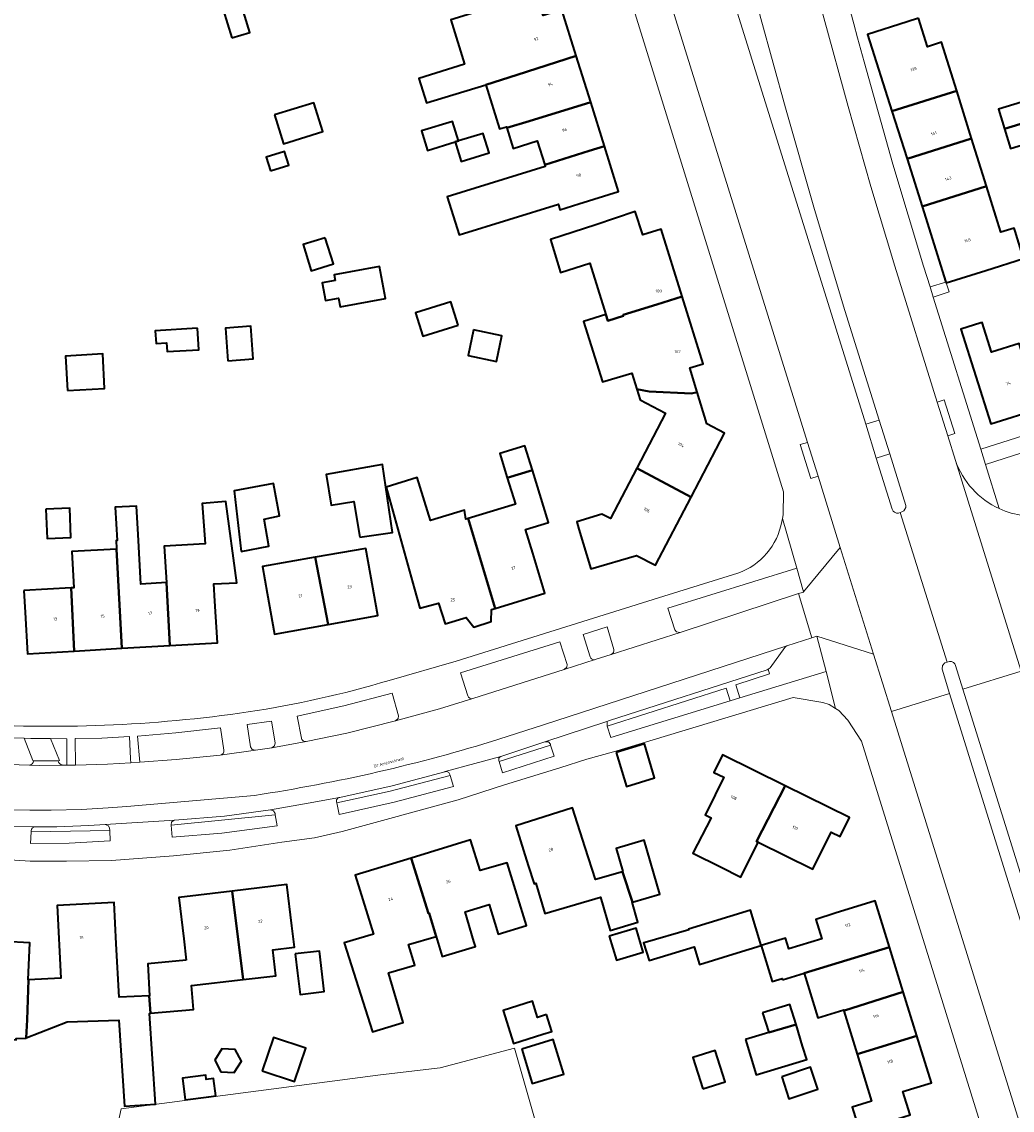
# Model space of a CAD drawing. Header units: metres. Extents: x 197700 to 204338, y 317132 to 325229.
# Tile 380 of 656: x 200348 to 200467, y 319730 to 319861. Entities that reach past the tile are written whole.
import ezdxf
from ezdxf.enums import TextEntityAlignment as Align

# ---------------------------------------------------------------- set-up
doc = ezdxf.new("R2010")
doc.units = ezdxf.units.M
for name, color, linetype, lineweight in [('B-WE-GR-BEPLANTING_CULTUUR_BODEMBEDEKKER-GV', 90, 'Continuous', 18), ('B-WE-GR-BEPLANTING_CULTUUR_HEESTERS-GV', 90, 'Continuous', 18), ('B-WE-GR-BEPLANTING_CULTUUR_ROOS-GV', 90, 'Continuous', 18), ('B-WE-GR-GRAS-GV', 60, 'Continuous', 13), ('B-WE-OG-BEBOUWING-GV', 7, 'Continuous', 35), ('B-WE-OG-BEBOUWING-T18', 10, 'Continuous', 18), ('B-WE-OG-TERREIN_CULTUURSCHEIDING-GV', 7, 'Continuous', 18), ('B-WE-OG-TERREIN_ERF-GV', 7, 'Continuous', 18), ('B-WE-OG-TOPOGRAFIE-T18', 10, 'Continuous', 18), ('B-WE-VH-VERHARDING_ASFALT-GV', 252, 'Continuous', 18), ('B-WE-VH-VERHARDING_BETONSTRAATSTEEN-GV', 252, 'Continuous', 18), ('B-WE-VH-VERHARDING_GESLOTEN-GV', 252, 'Continuous', 18), ('B-WE-VH-VERHARDING_OPEN-GV', 252, 'Continuous', 18), ('B-WE-VH-VERHARDING_STRAATBAKSTEEN-GV', 252, 'Continuous', 18), ('B-WE-VH-VERHARDING_TEGEL-GV', 252, 'Continuous', 18)]:
    doc.layers.add(name, color=color, linetype=linetype, lineweight=lineweight)
doc.styles.add('NLCS-ISO-M200-T18', font='NLCS-ISO.ttf', dxfattribs={"height": 0.36})

msp = doc.modelspace()

# ---------------------------------------------------------------- linework, layer by layer
at = {"layer": 'B-WE-GR-BEPLANTING_CULTUUR_BODEMBEDEKKER-GV'}
for points in [[(200382.335, 319774.673), (200387.25, 319775.685), (200393.097, 319777.147), (200393.419, 319777.447), (200393.436, 319777.764), (200392.686, 319780.502), (200386.87, 319778.978), (200381.282, 319777.724), (200381.785, 319775.078)], [(200372.446, 319773.626), (200372.07, 319776.302), (200366.676, 319775.722), (200362.086, 319775.339), (200362.35, 319772.182), (200366.712, 319772.524), (200372.032, 319773.025)]]:
    msp.add_lwpolyline(points, dxfattribs=at)
for points in [[(200378.223, 319773.927), (200378.555, 319774.16), (200378.627, 319774.512), (200378.2, 319777.113), (200375.272, 319776.711), (200375.661, 319774.019), (200375.876, 319773.72), (200376.254, 319773.635)], [(200386.016, 319767.289), (200386.301, 319765.912), (200392.918, 319767.387), (200400.037, 319769.283), (200399.66, 319770.576), (200392.457, 319768.727)], [(200366.134, 319764.637), (200366.255, 319763.197), (200372.219, 319763.671), (200378.851, 319764.552), (200378.634, 319765.87)]]:
    msp.add_lwpolyline(points, close=True, dxfattribs=at)
for points in [[(200381.785, 319775.078, 0.4192972), (200382.335, 319774.673)], [(200372.032, 319773.025, 0.4067056), (200372.446, 319773.626)]]:
    msp.add_lwpolyline(points, format="xyb", dxfattribs=at)
at = {"layer": 'B-WE-GR-BEPLANTING_CULTUUR_HEESTERS-GV'}
for points in [[(200413.376, 319783.348), (200413.678, 319783.61), (200413.711, 319783.947), (200412.851, 319786.673), (200400.918, 319782.925), (200401.766, 319780.169)], [(200402.372, 319779.835), (200402.389, 319779.84), (200413.376, 319783.348)], [(200349.564, 319772.361), (200349.51, 319772.396), (200348.458, 319775.064), (200343.739, 319775.18), (200343.588, 319772.576), (200343.584, 319772.511)], [(200353.027, 319771.864), (200353.599, 319771.821), (200353.568, 319775.017), (200351.641, 319775.029), (200352.69, 319772.393), (200352.535, 319772.36)], [(200344.015, 319771.996), (200344.065, 319771.994), (200349.091, 319771.845)]]:
    msp.add_lwpolyline(points, dxfattribs=at)
for points in [[(200401.766, 319780.169, 0.4126886), (200402.372, 319779.835)], [(200349.091, 319771.845, 0.4015846), (200349.564, 319772.361)], [(200352.535, 319772.36, 0.3583251), (200353.027, 319771.864)]]:
    msp.add_lwpolyline(points, format="xyb", dxfattribs=at)
for points in [[(200361.29, 319772.122), (200361.248, 319772.603), (200361.096, 319775.275), (200357.787, 319775.097), (200354.605, 319775.035), (200354.64, 319771.849), (200358.479, 319771.963)], [(200405.532, 319772.287), (200405.951, 319770.922), (200412.17, 319772.913), (200411.724, 319774.252)], [(200358.742, 319763.974), (200349.287, 319763.805), (200349.237, 319762.404), (200353.853, 319762.441), (200358.789, 319762.727)]]:
    msp.add_lwpolyline(points, close=True, dxfattribs=at)
at = {"layer": 'B-WE-GR-BEPLANTING_CULTUUR_ROOS-GV'}
for points in [[(200427.289, 319787.785), (200441.518, 319792.484), (200442.156, 319792.613), (200442.134, 319792.688), (200441.312, 319795.528), (200425.81, 319790.716), (200426.668, 319788.089), (200426.864, 319787.846)], [(200440.126, 319786.183), (200439.988, 319786.111), (200439.864, 319785.977), (200438.132, 319783.549), (200438.007, 319783.435), (200437.868, 319783.363), (200438.019, 319782.794), (200434.006, 319781.497), (200434.474, 319779.914), (200444.832, 319783.101), (200443.737, 319787.324), (200443.131, 319787.135)], [(200418.54, 319776.516), (200418.98, 319775.147), (200433.303, 319779.554), (200432.839, 319781.099)]]:
    msp.add_lwpolyline(points, close=True, dxfattribs=at)
for points in [[(200419.324, 319785.751), (200418.536, 319788.448), (200415.659, 319787.522), (200416.486, 319784.859)], [(200417.092, 319784.532), (200419.018, 319785.148)]]:
    msp.add_lwpolyline(points, dxfattribs=at)
for points in [[(200419.018, 319785.148, 0.4080701), (200419.324, 319785.751)], [(200416.486, 319784.859, 0.4171334), (200417.092, 319784.532)]]:
    msp.add_lwpolyline(points, format="xyb", dxfattribs=at)
at = {"layer": 'B-WE-GR-GRAS-GV'}
msp.add_lwpolyline([(200373.16, 319703.569), (200380.458, 319703.98), (200385.95, 319703.273), (200386.419, 319705.145), (200389.014, 319704.643), (200404.753, 319705.815), (200405.59, 319707.908), (200411.785, 319707.74), (200412.203, 319705.48), (200414.715, 319705.396), (200415.766, 319709.549), (200411.301, 319724.06), (200407.371, 319737.822), (200398.474, 319735.45), (200391.274, 319734.613), (200375.703, 319732.562), (200360.132, 319730.511), (200355.276, 319707.992), (200373.526, 319707.238)], close=True, dxfattribs=at)
at = {"layer": 'B-WE-OG-BEBOUWING-GV'}
for points in [[(200403.946, 319853.628), (200407.693, 319854.802), (200414.807, 319857.099), (200413.07, 319862.647), (200410.826, 319861.945), (200409.99, 319864.617), (200405.218, 319863.124), (200399.74, 319861.415), (200401.389, 319856.094), (200395.901, 319854.394), (200396.818, 319851.434), (200399.042, 319852.123)], [(200373.426, 319859.249), (200375.587, 319859.919), (200374.542, 319863.295), (200372.38, 319862.625)], [(200455.963, 319861.614), (200454.589, 319861.18), (200449.832, 319859.676), (200452.754, 319850.435), (200460.54, 319852.897), (200458.717, 319858.733), (200457.023, 319858.203)], [(200414.807, 319857.099), (200407.693, 319854.802), (200403.946, 319853.628), (200405.575, 319848.322), (200406.426, 319848.583), (200406.474, 319848.429), (200409.167, 319849.241), (200416.545, 319851.547)], [(200460.54, 319852.897), (200452.754, 319850.435), (200454.562, 319844.717), (200462.328, 319847.173)], [(200378.535, 319849.992), (200379.608, 319846.528), (200384.365, 319848.001), (200383.289, 319851.464)], [(200406.474, 319848.429), (200407.232, 319845.98), (200410.129, 319846.877), (200411.021, 319843.997), (200416.368, 319845.675), (200418.207, 319846.235), (200416.545, 319851.547), (200409.167, 319849.241)], [(200469.962, 319849.456), (200469.245, 319851.81), (200465.556, 319850.686), (200466.273, 319848.332)], [(200400.267, 319846.755), (200400.652, 319846.873), (200399.933, 319849.22), (200396.194, 319848.073), (200396.914, 319845.726)], [(200466.273, 319848.332), (200466.99, 319845.978), (200470.679, 319847.102), (200469.962, 319849.456)], [(200403.637, 319847.727), (200403.62, 319847.784), (200400.652, 319846.873), (200400.267, 319846.755), (200400.987, 319844.409), (200404.339, 319845.438)], [(200415.134, 319839.317), (200419.905, 319840.811), (200418.207, 319846.235), (200416.368, 319845.675), (200411.021, 319843.997), (200411.079, 319843.809), (200399.315, 319840.165), (200400.739, 319835.569), (200412.657, 319839.26), (200412.855, 319838.603)], [(200456.369, 319839.001), (200464.115, 319841.451), (200462.328, 319847.173), (200454.562, 319844.717)], [(200378.051, 319843.284), (200380.252, 319843.966), (200379.745, 319845.602), (200377.544, 319844.92)], [(200459.246, 319829.904), (200459.279, 319829.799), (200464.047, 319831.306), (200468.575, 319832.737), (200467.548, 319836.023), (200467.44, 319836.368), (200465.828, 319835.889), (200465.241, 319837.847), (200464.115, 319841.451), (200456.369, 319839.001)], [(200427.539, 319828.159), (200425.025, 319836.256), (200422.818, 319835.591), (200421.903, 319838.37), (200417.154, 319836.806), (200411.707, 319835.012), (200412.927, 319831.076), (200416.44, 319832.177), (200418.373, 319826.01), (200418.609, 319825.257), (200420.48, 319825.844), (200420.438, 319825.985), (200424.505, 319827.194)], [(200384.649, 319835.224), (200381.998, 319834.403), (200382.967, 319831.272), (200385.619, 319832.094)], [(200385.84, 319830.104), (200384.283, 319829.817), (200384.677, 319827.678), (200386.234, 319827.965), (200386.427, 319826.921), (200391.888, 319827.927), (200391.177, 319831.786), (200385.716, 319830.78)], [(200429.34, 319816.685), (200428.461, 319819.592), (200430.046, 319820.084), (200427.539, 319828.159), (200424.505, 319827.194), (200420.438, 319825.985), (200420.48, 319825.844), (200418.609, 319825.257), (200418.373, 319826.01), (200415.681, 319825.167), (200417.958, 319817.9), (200421.487, 319818.965), (200422.089, 319817.045), (200423.582, 319816.736), (200428.659, 319816.509)], [(200400.605, 319824.718), (200399.724, 319827.532), (200395.481, 319826.206), (200396.362, 319823.39)], [(200470.511, 319814.728), (200468.041, 319822.507), (200464.719, 319821.477), (200463.612, 319825.047), (200463.423, 319824.994), (200461.039, 319824.241), (200464.633, 319812.861)], [(200369.29, 319824.349), (200364.22, 319824.049), (200364.31, 319822.53), (200365.57, 319822.605), (200365.632, 319821.552), (200369.442, 319821.778)], [(200372.939, 319820.426), (200375.983, 319820.659), (200375.68, 319824.61), (200372.636, 319824.377)], [(200402.471, 319824.165), (200401.831, 319821.07), (200405.237, 319820.365), (200405.878, 319823.46)], [(200353.663, 319816.872), (200358.13, 319817.122), (200357.898, 319821.262), (200353.431, 319821.012)], [(200422.078, 319807.536), (200428.622, 319804.059), (200432.643, 319811.729), (200430.5, 319812.852), (200429.34, 319816.685), (200428.659, 319816.509), (200423.582, 319816.736), (200422.089, 319817.045), (200422.498, 319815.741), (200425.538, 319814.15)], [(200406.526, 319806.373), (200409.536, 319807.296), (200408.635, 319810.233), (200405.625, 319809.31)], [(200388.818, 319799.237), (200392.728, 319799.808), (200391.515, 319807.957), (200384.752, 319806.763), (200385.364, 319803.108), (200388.068, 319803.513)], [(200405.061, 319790.671), (200411.053, 319792.529), (200409.572, 319797.305), (200408.691, 319800.147), (200411.466, 319800.998), (200409.536, 319807.296), (200406.526, 319806.373), (200407.493, 319803.221), (200401.801, 319801.476)], [(200422.078, 319807.536), (200418.914, 319801.486), (200417.882, 319802.026), (200414.881, 319801.077), (200415.134, 319800.222), (200416.553, 319795.428), (200422.038, 319797.052), (200424.334, 319795.88), (200428.622, 319804.059)], [(200374.546, 319797.533), (200377.873, 319798.157), (200377.313, 319801.412), (200379.141, 319801.796), (200378.429, 319805.689), (200373.693, 319804.823)], [(200405.061, 319790.671), (200401.801, 319801.476), (200401.553, 319801.4), (200401.363, 319802.485), (200397.296, 319801.238), (200395.707, 319806.42), (200391.948, 319805.268), (200395.371, 319792.986), (200396.01, 319790.695), (200398.258, 319791.322), (200399.038, 319788.805), (200401.573, 319789.591), (200402.494, 319788.405), (200404.564, 319789.097), (200404.637, 319790.54)], [(200351.078, 319802.589), (200351.231, 319799.083), (200354.082, 319799.208), (200353.928, 319802.714)], [(200360.184, 319785.881), (200365.982, 319786.223), (200365.548, 319793.778), (200362.488, 319793.606), (200362.153, 319799.564), (200361.96, 319802.985), (200359.39, 319802.839), (200359.617, 319798.827), (200359.503, 319798.821), (200359.562, 319797.872), (200359.566, 319797.804)], [(200371.38, 319791.55), (200371.257, 319793.646), (200374.024, 319793.763), (200372.692, 319803.531), (200369.845, 319803.304), (200370.224, 319798.438), (200365.296, 319798.16), (200365.548, 319793.778), (200365.982, 319786.223), (200371.674, 319786.559)], [(200354.462, 319785.543), (200360.184, 319785.881), (200359.566, 319797.804), (200354.18, 319797.525), (200354.427, 319793.153), (200354.089, 319793.134)], [(200384.977, 319788.737), (200390.969, 319789.825), (200390.076, 319794.745), (200389.506, 319797.886), (200383.427, 319796.822)], [(200377.67, 319792.493), (200378.562, 319787.573), (200384.977, 319788.737), (200383.427, 319796.822), (200377.086, 319795.712)], [(200348.407, 319792.813), (200348.562, 319790.19), (200348.856, 319785.212), (200354.462, 319785.543), (200354.089, 319793.134)], [(200419.621, 319773.371), (200420.847, 319769.284), (200424.232, 319770.299), (200423.007, 319774.386)], [(200439.92, 319769.349), (200432.381, 319773.07), (200431.345, 319770.971), (200432.554, 319770.374), (200430.465, 319766.147), (200430.318, 319765.849), (200431.023, 319765.486), (200428.834, 319761.241), (200432.128, 319759.614), (200434.606, 319758.39), (200436.674, 319762.573), (200436.48, 319762.673)], [(200436.674, 319762.573), (200443.256, 319759.321), (200445.463, 319763.787), (200446.539, 319763.271), (200447.654, 319765.531), (200439.92, 319769.349), (200436.48, 319762.673)], [(200421.558, 319755.371), (200420.382, 319759.02), (200417.113, 319758.076), (200415.888, 319761.939), (200414.377, 319766.705), (200407.531, 319764.535), (200409.042, 319759.769), (200409.735, 319757.582), (200409.948, 319757.648), (200411.042, 319753.988), (200417.706, 319755.978), (200418.904, 319751.966), (200422.226, 319752.962), (200421.532, 319755.363)], [(200394.96, 319760.671), (200397.038, 319753.997), (200397.141, 319754.028), (200397.987, 319751.225), (200398.706, 319748.841), (200402.69, 319750.044), (200402.508, 319750.651), (200401.44, 319754.188), (200404.36, 319755.069), (200405.429, 319751.53), (200408.818, 319752.571), (200406.502, 319760.113), (200403.248, 319759.153), (200402.111, 319762.862)], [(200420.382, 319759.02), (200421.558, 319755.371), (200424.849, 319756.322), (200422.975, 319762.801), (200419.618, 319761.83), (200420.427, 319759.033)], [(200397.987, 319751.225), (200397.141, 319754.028), (200397.038, 319753.997), (200394.96, 319760.671), (200388.255, 319758.617), (200389.72, 319753.836), (200390.431, 319751.517), (200386.935, 319750.458), (200390.313, 319739.759), (200394.01, 319740.881), (200392.236, 319746.874), (200395.426, 319747.779), (200394.667, 319750.286)], [(200373.439, 319756.696), (200374.772, 319746.06), (200378.712, 319746.515), (200378.335, 319749.651), (200380.94, 319749.965), (200380.632, 319752.525), (200380.034, 319757.489)], [(200348.712, 319739.039), (200348.798, 319741.217), (200348.996, 319746.044), (200348.926, 319746.04), (200349.118, 319750.494), (200346.141, 319750.622), (200346.358, 319755.66), (200340.517, 319755.923), (200340.484, 319751.206), (200340.327, 319744.247), (200340.26, 319741.285), (200343.116, 319741.381), (200343.194, 319739.073), (200347.497, 319738.809), (200347.491, 319738.99), (200348.693, 319739.031)], [(200367.945, 319748.4), (200363.319, 319747.953), (200363.51, 319744.095), (200363.488, 319744.094), (200363.634, 319742.011), (200368.824, 319742.483), (200368.55, 319745.335), (200374.772, 319746.06), (200373.439, 319756.696), (200367.04, 319755.926), (200367.637, 319750.961)], [(200348.996, 319746.044), (200348.798, 319741.217), (200348.712, 319739.039), (200353.623, 319740.982), (200359.818, 319741.191), (200360.502, 319730.852), (200364.249, 319731.1), (200363.528, 319742.001), (200363.634, 319742.011), (200363.488, 319744.094), (200359.858, 319743.962), (200359.523, 319750.349), (200359.261, 319755.343), (200352.413, 319754.984), (200352.87, 319746.246)], [(200434.163, 319749.27), (200437.036, 319750.146), (200435.739, 319754.399), (200428.32, 319752.138), (200428.351, 319752.037), (200423.103, 319750.52), (200422.894, 319750.459), (200423.557, 319748.37), (200428.975, 319749.989), (200429.617, 319747.884)], [(200439.588, 319746.03), (200442.189, 319746.821), (200452.446, 319749.938), (200450.716, 319755.507), (200445.941, 319754.024), (200443.591, 319753.294), (200444.307, 319750.954), (200440.352, 319749.748), (200439.959, 319751.037), (200437.036, 319750.146), (200438.355, 319745.821), (200439.541, 319746.183)], [(200418.779, 319751.297), (200419.65, 319748.393), (200422.863, 319749.356), (200421.992, 319752.26)], [(200381.038, 319749.154), (200381.316, 319746.815), (200381.61, 319744.28), (200384.529, 319744.618), (200383.964, 319749.494)], [(200454.11, 319744.581), (200452.446, 319749.938), (200442.189, 319746.821), (200443.826, 319741.451), (200446.957, 319742.405), (200446.987, 319742.307), (200447.061, 319742.329)], [(200446.987, 319742.307), (200448.577, 319737.088), (200455.753, 319739.293), (200454.11, 319744.581), (200447.061, 319742.329)], [(200411.243, 319741.856), (200410.159, 319741.516), (200409.548, 319743.461), (200406.021, 319742.354), (200407.269, 319738.378), (200410.796, 319739.484), (200411.88, 319739.825)], [(200437.21, 319742.073), (200437.936, 319739.691), (200441.226, 319740.659), (200440.491, 319743.069)], [(200435.148, 319738.844), (200436.442, 319734.616), (200442.51, 319736.459), (200442.019, 319738.064), (200441.226, 319740.659), (200437.936, 319739.691)], [(200377.071, 319735.1), (200380.966, 319733.791), (200382.316, 319737.808), (200378.421, 319739.116)], [(200408.268, 319737.713), (200409.525, 319733.557), (200413.302, 319734.699), (200412.044, 319738.856)], [(200448.851, 319727.89), (200454.95, 319729.784), (200454.066, 319732.588), (200457.504, 319733.656), (200455.753, 319739.293), (200448.577, 319737.088), (200450.309, 319731.437), (200447.987, 319730.725)], [(200371.362, 319736.38), (200372.109, 319734.966), (200373.707, 319734.906), (200374.558, 319736.26), (200373.81, 319737.674), (200372.212, 319737.734)], [(200430.015, 319732.913), (200432.698, 319733.755), (200431.511, 319737.538), (200428.828, 319736.696)], [(200439.51, 319734.356), (200440.377, 319731.737), (200443.843, 319732.897), (200442.976, 319735.516)], [(200371.476, 319732.097), (200371.193, 319734.163), (200370.349, 319734.048), (200370.275, 319734.584), (200367.47, 319734.2), (200367.826, 319731.597), (200370.632, 319731.982)]]:
    msp.add_lwpolyline(points, close=True, dxfattribs=at)
at = {"layer": 'B-WE-OG-TERREIN_CULTUURSCHEIDING-GV'}
msp.add_lwpolyline([(200434.998, 319869.307), (200432.196, 319868.684), (200449.599, 319812.815), (200451.219, 319813.319), (200447.108, 319826.49), (200443.463, 319838.643), (200439.949, 319850.836), (200437.003, 319861.587)], close=True, dxfattribs=at)
for points in [[(200471.689, 319801.951), (200472.419, 319802.121), (200473.135, 319802.346), (200476.921, 319803.554), (200484.046, 319805.867), (200481.569, 319813.618), (200463.989, 319807.981), (200465.644, 319802.674)], [(200454.421, 319803.061), (200452.488, 319809.253), (200450.865, 319808.748), (200452.781, 319802.598)], [(200453.53, 319802.144), (200453.739, 319802.215)], [(200453.739, 319802.215), (200453.948, 319802.285)], [(200459.689, 319784.303), (200459.404, 319784.215), (200459.119, 319784.126), (200458.827, 319783.797), (200458.773, 319783.361), (200459.675, 319780.468), (200483.262, 319704.856), (200484.817, 319699.885), (200486.465, 319700.407), (200484.913, 319705.408), (200461.286, 319780.971), (200460.4, 319783.804)]]:
    msp.add_lwpolyline(points, dxfattribs=at)
for points in [[(200453.948, 319802.285, 0.3508416), (200454.421, 319803.061)], [(200452.781, 319802.598, 0.37459), (200453.53, 319802.144)], [(200465.644, 319802.674, 0.1562881), (200471.689, 319801.951)], [(200460.4, 319783.804, 0.3573505), (200459.689, 319784.303)]]:
    msp.add_lwpolyline(points, format="xyb", dxfattribs=at)
at = {"layer": 'B-WE-OG-TERREIN_ERF-GV'}
for points in [[(200439.524, 319801.122), (200439.589, 319801.479), (200439.671, 319801.93), (200439.728, 319804.701), (200420.257, 319867.467), (200409.188, 319903.146)], [(200446.308, 319867.956), (200448.155, 319860.937), (200448.61, 319859.268), (200449.011, 319857.814), (200449.417, 319856.363), (200452.879, 319844.065), (200456.549, 319831.827), (200457.332, 319829.321), (200459.246, 319829.904), (200456.369, 319839.001), (200454.562, 319844.717), (200452.754, 319850.435), (200449.832, 319859.676), (200454.589, 319861.18), (200455.963, 319861.614), (200457.023, 319858.203), (200458.717, 319858.733), (200460.54, 319852.897), (200462.328, 319847.173), (200464.115, 319841.451), (200465.241, 319837.847), (200465.828, 319835.889), (200467.44, 319836.368)], [(200413.07, 319862.647), (200414.807, 319857.099), (200416.545, 319851.547), (200418.207, 319846.235), (200419.905, 319840.811), (200415.134, 319839.317), (200412.855, 319838.603), (200412.657, 319839.26), (200400.739, 319835.569), (200399.315, 319840.165), (200411.079, 319843.809), (200411.021, 319843.997), (200410.129, 319846.877), (200407.232, 319845.98), (200406.474, 319848.429), (200406.426, 319848.583), (200405.575, 319848.322), (200403.946, 319853.628), (200399.042, 319852.123), (200396.818, 319851.434), (200395.901, 319854.394), (200401.389, 319856.094), (200399.74, 319861.415)], [(200468.575, 319832.737), (200464.047, 319831.306), (200459.279, 319829.799), (200459.642, 319828.731), (200457.72, 319828.078), (200463.418, 319809.838), (200529.094, 319830.686)], [(200392.334, 319782.024), (200400.391, 319784.353), (200412.283, 319788.073), (200425.35, 319792.15), (200434.236, 319794.913)], [(200470.013, 319707.427), (200449.08, 319774.724), (200447.438, 319777.251), (200446.378, 319778.413), (200445.985, 319778.654), (200445.217, 319779.124), (200444.441, 319779.357), (200440.887, 319779.971), (200419.3, 319773.434), (200416.1, 319772.559), (200412.853, 319771.52), (200406.192, 319769.472), (200400.635, 319767.669), (200386.666, 319763.844), (200383.342, 319763.114), (200379.406, 319762.572), (200373.156, 319761.605), (200366.412, 319760.937), (200358.962, 319760.386), (200353.552, 319760.303), (200349.196, 319760.312), (200344.793, 319760.578)], [(200346.141, 319750.622), (200349.118, 319750.494), (200348.926, 319746.04), (200348.996, 319746.044), (200352.87, 319746.246), (200352.413, 319754.984), (200359.261, 319755.343), (200359.523, 319750.349), (200359.858, 319743.962), (200363.488, 319744.094), (200363.51, 319744.095), (200363.319, 319747.953), (200367.945, 319748.4), (200367.637, 319750.961), (200367.04, 319755.926), (200373.439, 319756.696), (200380.034, 319757.489), (200380.632, 319752.525), (200380.94, 319749.965), (200378.335, 319749.651), (200378.712, 319746.515), (200374.772, 319746.06), (200368.55, 319745.335), (200368.824, 319742.483), (200363.634, 319742.011), (200363.528, 319742.001), (200364.249, 319731.1), (200360.502, 319730.852), (200359.818, 319741.191), (200353.623, 319740.982), (200348.712, 319739.039), (200348.693, 319739.031), (200347.491, 319738.99)]]:
    msp.add_lwpolyline(points, dxfattribs=at)
for points in [[(200373.426, 319859.249), (200372.38, 319862.625), (200374.542, 319863.295), (200375.587, 319859.919)], [(200383.289, 319851.464), (200384.365, 319848.001), (200379.608, 319846.528), (200378.535, 319849.992)], [(200466.273, 319848.332), (200465.556, 319850.686), (200469.245, 319851.81), (200469.962, 319849.456), (200470.679, 319847.102), (200466.99, 319845.978)], [(200403.62, 319847.784), (200403.637, 319847.727), (200404.339, 319845.438), (200400.987, 319844.409), (200400.267, 319846.755), (200396.914, 319845.726), (200396.194, 319848.073), (200399.933, 319849.22), (200400.652, 319846.873)], [(200378.051, 319843.284), (200377.544, 319844.92), (200379.745, 319845.602), (200380.252, 319843.966)], [(200414.881, 319801.077), (200417.882, 319802.026), (200418.914, 319801.486), (200422.078, 319807.536), (200425.538, 319814.15), (200422.498, 319815.741), (200422.089, 319817.045), (200421.487, 319818.965), (200417.958, 319817.9), (200415.681, 319825.167), (200418.373, 319826.01), (200416.44, 319832.177), (200412.927, 319831.076), (200411.707, 319835.012), (200417.154, 319836.806), (200421.903, 319838.37), (200422.818, 319835.591), (200425.025, 319836.256), (200427.539, 319828.159), (200430.046, 319820.084), (200428.461, 319819.592), (200429.34, 319816.685), (200430.5, 319812.852), (200432.643, 319811.729), (200428.622, 319804.059), (200424.334, 319795.88), (200422.038, 319797.052), (200416.553, 319795.428), (200415.134, 319800.222)], [(200384.649, 319835.224), (200385.619, 319832.094), (200382.967, 319831.272), (200381.998, 319834.403)], [(200479.641, 319826.102), (200485.521, 319827.925), (200485.554, 319827.935), (200491.228, 319829.737), (200490.35, 319832.503), (200493.291, 319833.415), (200496.231, 319834.326), (200498.015, 319828.709), (200499.529, 319823.943), (200493.66, 319822.079), (200487.953, 319820.267), (200482.085, 319818.403), (200476.236, 319816.546), (200470.511, 319814.728), (200464.633, 319812.861), (200461.039, 319824.241), (200463.423, 319824.994), (200463.612, 319825.047), (200464.719, 319821.477), (200468.041, 319822.507), (200473.778, 319824.285), (200473.12, 319826.359), (200478.97, 319828.216)], [(200384.677, 319827.678), (200384.283, 319829.817), (200385.84, 319830.104), (200385.716, 319830.78), (200391.177, 319831.786), (200391.888, 319827.927), (200386.427, 319826.921), (200386.234, 319827.965)], [(200396.362, 319823.39), (200395.481, 319826.206), (200399.724, 319827.532), (200400.605, 319824.718)], [(200365.632, 319821.552), (200365.57, 319822.605), (200364.31, 319822.53), (200364.22, 319824.049), (200369.29, 319824.349), (200369.442, 319821.778)], [(200372.939, 319820.426), (200372.636, 319824.377), (200375.68, 319824.61), (200375.983, 319820.659)], [(200405.878, 319823.46), (200405.237, 319820.365), (200401.831, 319821.07), (200402.471, 319824.165)], [(200358.13, 319817.122), (200353.663, 319816.872), (200353.431, 319821.012), (200357.898, 319821.262)], [(200409.572, 319797.305), (200411.053, 319792.529), (200405.061, 319790.671), (200404.637, 319790.54), (200404.564, 319789.097), (200402.494, 319788.405), (200401.573, 319789.591), (200399.038, 319788.805), (200398.258, 319791.322), (200396.01, 319790.695), (200395.371, 319792.986), (200391.948, 319805.268), (200395.707, 319806.42), (200397.296, 319801.238), (200401.363, 319802.485), (200401.553, 319801.4), (200401.801, 319801.476), (200407.493, 319803.221), (200406.526, 319806.373), (200405.625, 319809.31), (200408.635, 319810.233), (200409.536, 319807.296), (200411.466, 319800.998), (200408.691, 319800.147)], [(200388.818, 319799.237), (200388.068, 319803.513), (200385.364, 319803.108), (200384.752, 319806.763), (200391.515, 319807.957), (200392.728, 319799.808)], [(200374.546, 319797.533), (200373.693, 319804.823), (200378.429, 319805.689), (200379.141, 319801.796), (200377.313, 319801.412), (200377.873, 319798.157)], [(200348.562, 319790.19), (200348.407, 319792.813), (200354.089, 319793.134), (200354.427, 319793.153), (200354.18, 319797.525), (200359.566, 319797.804), (200359.562, 319797.872), (200359.503, 319798.821), (200359.617, 319798.827), (200359.39, 319802.839), (200361.96, 319802.985), (200362.153, 319799.564), (200362.488, 319793.606), (200365.548, 319793.778), (200365.296, 319798.16), (200370.224, 319798.438), (200369.845, 319803.304), (200372.692, 319803.531), (200374.024, 319793.763), (200371.257, 319793.646), (200371.38, 319791.55), (200371.674, 319786.559), (200365.982, 319786.223), (200360.184, 319785.881), (200354.462, 319785.543), (200348.856, 319785.212)], [(200351.231, 319799.083), (200351.078, 319802.589), (200353.928, 319802.714), (200354.082, 319799.208)], [(200384.977, 319788.737), (200378.562, 319787.573), (200377.67, 319792.493), (200377.086, 319795.712), (200383.427, 319796.822), (200389.506, 319797.886), (200390.076, 319794.745), (200390.969, 319789.825)], [(200419.621, 319773.371), (200423.007, 319774.386), (200424.232, 319770.299), (200420.847, 319769.284)], [(200431.345, 319770.971), (200432.381, 319773.07), (200439.92, 319769.349), (200447.654, 319765.531), (200446.539, 319763.271), (200445.463, 319763.787), (200443.256, 319759.321), (200436.674, 319762.573), (200434.606, 319758.39), (200432.128, 319759.614), (200428.834, 319761.241), (200431.023, 319765.486), (200430.318, 319765.849), (200430.465, 319766.147), (200432.554, 319770.374)], [(200415.888, 319761.939), (200417.113, 319758.076), (200420.382, 319759.02), (200420.427, 319759.033), (200419.618, 319761.83), (200422.975, 319762.801), (200424.849, 319756.322), (200421.558, 319755.371), (200421.532, 319755.363), (200422.226, 319752.962), (200418.904, 319751.966), (200417.706, 319755.978), (200411.042, 319753.988), (200409.948, 319757.648), (200409.735, 319757.582), (200409.042, 319759.769), (200407.531, 319764.535), (200414.377, 319766.705)], [(200397.987, 319751.225), (200394.667, 319750.286), (200395.426, 319747.779), (200392.236, 319746.874), (200394.01, 319740.881), (200390.313, 319739.759), (200386.935, 319750.458), (200390.431, 319751.517), (200389.72, 319753.836), (200388.255, 319758.617), (200394.96, 319760.671), (200402.111, 319762.862), (200403.248, 319759.153), (200406.502, 319760.113), (200408.818, 319752.571), (200405.429, 319751.53), (200404.36, 319755.069), (200401.44, 319754.188), (200402.508, 319750.651), (200402.69, 319750.044), (200398.706, 319748.841)], [(200437.036, 319750.146), (200434.163, 319749.27), (200429.617, 319747.884), (200428.975, 319749.989), (200423.557, 319748.37), (200422.894, 319750.459), (200423.103, 319750.52), (200428.351, 319752.037), (200428.32, 319752.138), (200435.739, 319754.399)], [(200452.446, 319749.938), (200454.11, 319744.581), (200455.753, 319739.293), (200457.504, 319733.656), (200454.066, 319732.588), (200454.95, 319729.784), (200448.851, 319727.89), (200447.987, 319730.725), (200450.309, 319731.437), (200448.577, 319737.088), (200446.987, 319742.307), (200446.957, 319742.405), (200443.826, 319741.451), (200442.189, 319746.821), (200439.588, 319746.03), (200439.541, 319746.183), (200438.355, 319745.821), (200437.036, 319750.146), (200439.959, 319751.037), (200440.352, 319749.748), (200444.307, 319750.954), (200443.591, 319753.294), (200445.941, 319754.024), (200450.716, 319755.507)], [(200418.779, 319751.297), (200421.992, 319752.26), (200422.863, 319749.356), (200419.65, 319748.393)], [(200381.316, 319746.815), (200381.038, 319749.154), (200383.964, 319749.494), (200384.529, 319744.618), (200381.61, 319744.28)], [(200410.159, 319741.516), (200411.243, 319741.856), (200411.88, 319739.825), (200410.796, 319739.484), (200407.269, 319738.378), (200406.021, 319742.354), (200409.548, 319743.461)], [(200441.226, 319740.659), (200442.019, 319738.064), (200442.51, 319736.459), (200436.442, 319734.616), (200435.148, 319738.844), (200437.936, 319739.691), (200437.21, 319742.073), (200440.491, 319743.069)], [(200377.071, 319735.1), (200378.421, 319739.116), (200382.316, 319737.808), (200380.966, 319733.791)], [(200408.268, 319737.713), (200412.044, 319738.856), (200413.302, 319734.699), (200409.525, 319733.557)], [(200385.95, 319703.273), (200380.458, 319703.98), (200373.16, 319703.569), (200373.526, 319707.238), (200355.276, 319707.992), (200360.132, 319730.511), (200375.703, 319732.562), (200391.274, 319734.613), (200398.474, 319735.45), (200407.371, 319737.822), (200411.301, 319724.06), (200415.766, 319709.549), (200414.715, 319705.396), (200412.203, 319705.48), (200411.785, 319707.74), (200405.59, 319707.908), (200404.753, 319705.815), (200389.014, 319704.643), (200386.419, 319705.145)], [(200371.362, 319736.38), (200372.212, 319737.734), (200373.81, 319737.674), (200374.558, 319736.26), (200373.707, 319734.906), (200372.109, 319734.966)], [(200430.015, 319732.913), (200428.828, 319736.696), (200431.511, 319737.538), (200432.698, 319733.755)], [(200440.377, 319731.737), (200439.51, 319734.356), (200442.976, 319735.516), (200443.843, 319732.897)], [(200371.193, 319734.163), (200371.476, 319732.097), (200370.632, 319731.982), (200367.826, 319731.597), (200367.47, 319734.2), (200370.275, 319734.584), (200370.349, 319734.048)]]:
    msp.add_lwpolyline(points, close=True, dxfattribs=at)
for points in [[(200434.236, 319794.913, 0.2676109), (200439.524, 319801.122)], [(200375.396, 319778.226, 0.0345791), (200392.334, 319782.024)], [(200340.768, 319776.864, 0.0525614), (200375.396, 319778.226)]]:
    msp.add_lwpolyline(points, format="xyb", dxfattribs=at)
at = {"layer": 'B-WE-VH-VERHARDING_ASFALT-GV'}
for points in [[(200460.4, 319783.804), (200461.286, 319780.971), (200468.27, 319783.15), (200467.642, 319785.168), (200460.374, 319808.468), (200459.454, 319811.42), (200458.186, 319815.487), (200453.09, 319831.836), (200450.224, 319841.41), (200447.489, 319851.022), (200444.56, 319861.658), (200441.759, 319872.33), (200441.346, 319874.009), (200434.342, 319871.836), (200434.655, 319870.629), (200434.998, 319869.307), (200437.003, 319861.587), (200439.949, 319850.836), (200443.463, 319838.643), (200447.108, 319826.49), (200451.219, 319813.319), (200452.488, 319809.253), (200454.421, 319803.061)], [(200431.628, 319870.994), (200424.508, 319868.785), (200442.601, 319810.638), (200443.866, 319806.57), (200445.001, 319802.923), (200446.535, 319798.014)], [(200452.781, 319802.598), (200450.865, 319808.748), (200449.599, 319812.815), (200432.196, 319868.684), (200431.971, 319869.407)], [(200446.535, 319798.014), (200450.546, 319785.182), (200452.7, 319778.292), (200459.675, 319780.468), (200458.773, 319783.361), (200458.827, 319783.797), (200459.119, 319784.126), (200459.404, 319784.215), (200453.739, 319802.215), (200453.53, 319802.144)], [(200453.948, 319802.285), (200453.739, 319802.215), (200459.404, 319784.215), (200459.689, 319784.303)], [(200405.509, 319774.95), (200410.881, 319776.682), (200440.126, 319786.183), (200443.131, 319787.135), (200441.518, 319792.484), (200427.289, 319787.785), (200419.018, 319785.148)], [(200419.018, 319785.148), (200417.092, 319784.532), (200413.376, 319783.348), (200402.389, 319779.84), (200402.372, 319779.835), (200398.367, 319778.618), (200393.097, 319777.147), (200387.25, 319775.685), (200382.335, 319774.673), (200378.223, 319773.927), (200376.254, 319773.635), (200372.032, 319773.025), (200366.712, 319772.524), (200362.35, 319772.182), (200361.29, 319772.122), (200358.479, 319771.963), (200354.64, 319771.849), (200353.599, 319771.821), (200350.312, 319771.809), (200349.091, 319771.845), (200344.065, 319771.994)], [(200493.956, 319700.605), (200468.27, 319783.15), (200461.286, 319780.971), (200484.913, 319705.408), (200486.465, 319700.407), (200487.651, 319696.587), (200488.828, 319692.793)], [(200487.193, 319692.286), (200486.004, 319696.089), (200484.817, 319699.885), (200483.262, 319704.856), (200459.675, 319780.468), (200452.7, 319778.292), (200472.985, 319713.163), (200473.762, 319710.838), (200478.507, 319695.609)], [(200345.833, 319766.466), (200349.128, 319766.413), (200351.688, 319766.424), (200355.362, 319766.496), (200358.571, 319766.721), (200360.787, 319766.851), (200376.145, 319768.206)]]:
    msp.add_lwpolyline(points, dxfattribs=at)
for points in [[(200454.421, 319803.061, -0.3508416), (200453.948, 319802.285)], [(200453.53, 319802.144, -0.37459), (200452.781, 319802.598)], [(200459.689, 319784.303, -0.3573505), (200460.4, 319783.804)], [(200376.145, 319768.206, 0.0380183), (200405.509, 319774.95)]]:
    msp.add_lwpolyline(points, format="xyb", dxfattribs=at)
msp.add_lwpolyline([(200441.518, 319792.484), (200443.131, 319787.135), (200443.737, 319787.324), (200450.546, 319785.182), (200446.535, 319798.014), (200442.134, 319792.688), (200442.156, 319792.613)], close=True, dxfattribs=at)
at = {"layer": 'B-WE-VH-VERHARDING_BETONSTRAATSTEEN-GV'}
for points in [[(200459.454, 319811.42), (200460.313, 319811.688), (200459.045, 319815.754), (200458.186, 319815.487)], [(200451.219, 319813.319), (200449.599, 319812.815), (200450.865, 319808.748), (200452.488, 319809.253)], [(200441.741, 319810.37), (200443.007, 319806.303), (200443.866, 319806.57), (200442.601, 319810.638)]]:
    msp.add_lwpolyline(points, close=True, dxfattribs=at)
for points in [[(200349.564, 319772.361, -0.4015846), (200349.091, 319771.845)], [(200353.027, 319771.864, -0.3583251), (200352.535, 319772.36)]]:
    msp.add_lwpolyline(points, format="xyb", dxfattribs=at)
for points in [[(200349.091, 319771.845), (200350.312, 319771.809), (200353.599, 319771.821)], [(200352.535, 319772.36), (200349.564, 319772.361)], [(200353.599, 319771.821), (200353.027, 319771.864)]]:
    msp.add_lwpolyline(points, dxfattribs=at)
at = {"layer": 'B-WE-VH-VERHARDING_GESLOTEN-GV'}
for points in [[(200465.644, 319802.674, -0.2044763), (200460.374, 319808.468)], [(200471.689, 319801.951, -0.1562881), (200465.644, 319802.674)]]:
    msp.add_lwpolyline(points, format="xyb", dxfattribs=at)
msp.add_lwpolyline([(200460.374, 319808.468), (200467.642, 319785.168)], dxfattribs=at)
at = {"layer": 'B-WE-VH-VERHARDING_OPEN-GV'}
msp.add_lwpolyline([(200459.279, 319829.799), (200459.246, 319829.904), (200457.332, 319829.321), (200457.72, 319828.078), (200459.642, 319828.731)], close=True, dxfattribs=at)
at = {"layer": 'B-WE-VH-VERHARDING_STRAATBAKSTEEN-GV'}
for points in [[(200419.018, 319785.148), (200427.289, 319787.785), (200426.864, 319787.846), (200426.668, 319788.089), (200425.81, 319790.716), (200441.312, 319795.528), (200439.589, 319801.479), (200439.524, 319801.122)], [(200434.236, 319794.913), (200425.35, 319792.15), (200412.283, 319788.073), (200400.391, 319784.353), (200392.334, 319782.024)], [(200416.486, 319784.859), (200415.659, 319787.522), (200418.536, 319788.448), (200419.324, 319785.751)], [(200401.766, 319780.169), (200400.918, 319782.925), (200412.851, 319786.673), (200413.711, 319783.947), (200413.678, 319783.61), (200413.376, 319783.348), (200417.092, 319784.532)], [(200437.868, 319783.363), (200438.007, 319783.435), (200438.132, 319783.549), (200439.864, 319785.977), (200439.988, 319786.111), (200440.126, 319786.183), (200410.881, 319776.682), (200405.509, 319774.95)], [(200345.951, 319764.477), (200349.798, 319764.424), (200352.383, 319764.407), (200356.21, 319764.583), (200358.207, 319764.697), (200366.577, 319765.228), (200372.532, 319765.723), (200378.055, 319766.45), (200382.167, 319767.18), (200386.36, 319767.963), (200386.376, 319767.966), (200392.666, 319769.365), (200399.022, 319771.052), (200399.049, 319771.059), (200402.606, 319772.038), (200405.745, 319772.886), (200405.879, 319772.922), (200411.05, 319774.64), (200418.5, 319777.082), (200418.817, 319777.186), (200437.765, 319783.309), (200437.868, 319783.363)], [(200381.785, 319775.078), (200381.282, 319777.724), (200386.87, 319778.978), (200392.686, 319780.502), (200393.436, 319777.764), (200393.419, 319777.447), (200393.097, 319777.147), (200398.367, 319778.618), (200402.372, 319779.835)], [(200336.656, 319777.156), (200336.523, 319775.693), (200340.618, 319775.353), (200340.45, 319772.694), (200343.588, 319772.576), (200343.739, 319775.18), (200348.458, 319775.064), (200349.242, 319775.045), (200351.641, 319775.029), (200353.568, 319775.017), (200353.599, 319771.821), (200354.64, 319771.849), (200354.605, 319775.035), (200357.787, 319775.097), (200361.096, 319775.275), (200361.248, 319772.603), (200361.29, 319772.122), (200362.35, 319772.182), (200362.086, 319775.339), (200366.676, 319775.722), (200372.07, 319776.302), (200372.446, 319773.626)], [(200372.032, 319773.025), (200376.254, 319773.635), (200375.876, 319773.72), (200375.661, 319774.019), (200375.272, 319776.711), (200378.2, 319777.113), (200378.627, 319774.512), (200378.555, 319774.16), (200378.223, 319773.927), (200382.335, 319774.673)], [(200376.145, 319768.206), (200360.787, 319766.851), (200358.571, 319766.721), (200355.362, 319766.496), (200351.688, 319766.424), (200349.128, 319766.413), (200345.833, 319766.466)]]:
    msp.add_lwpolyline(points, dxfattribs=at)
for points in [[(200439.524, 319801.122, -0.2676109), (200434.236, 319794.913)], [(200419.324, 319785.751, -0.4080701), (200419.018, 319785.148)], [(200417.092, 319784.532, -0.4171334), (200416.486, 319784.859)], [(200392.334, 319782.024, -0.0345791), (200375.396, 319778.226)], [(200402.372, 319779.835, -0.4126886), (200401.766, 319780.169)], [(200375.396, 319778.226, -0.0525614), (200340.768, 319776.864)], [(200405.509, 319774.95, -0.0380183), (200376.145, 319768.206)], [(200382.335, 319774.673, -0.4192972), (200381.785, 319775.078)], [(200372.446, 319773.626, -0.4067056), (200372.032, 319773.025)]]:
    msp.add_lwpolyline(points, format="xyb", dxfattribs=at)
msp.add_lwpolyline([(200351.641, 319775.029), (200349.242, 319775.045), (200348.458, 319775.064), (200349.51, 319772.396), (200349.564, 319772.361), (200352.535, 319772.36), (200352.69, 319772.393)], close=True, dxfattribs=at)
at = {"layer": 'B-WE-VH-VERHARDING_TEGEL-GV'}
for points in [[(200463.989, 319807.981), (200463.418, 319809.838), (200457.72, 319828.078), (200457.332, 319829.321), (200456.549, 319831.827), (200452.879, 319844.065), (200449.417, 319856.363), (200449.011, 319857.814), (200448.61, 319859.268), (200448.155, 319860.937), (200446.308, 319867.956), (200444.562, 319875.001), (200444.251, 319875.897), (200443.048, 319879.965)], [(200441.346, 319874.009), (200441.759, 319872.33), (200444.56, 319861.658), (200447.489, 319851.022), (200450.224, 319841.41), (200453.09, 319831.836), (200458.186, 319815.487), (200459.045, 319815.754), (200460.313, 319811.688), (200459.454, 319811.42), (200460.374, 319808.468)], [(200538.633, 319822.656), (200541.803, 319823.334), (200541.453, 319823.462), (200541.312, 319823.758), (200539.769, 319831.272), (200540.424, 319831.403), (200540.045, 319833.299), (200535.545, 319832.399), (200535.072, 319832.29), (200534.601, 319832.179), (200533.044, 319831.794), (200531.062, 319831.262), (200529.094, 319830.686), (200463.418, 319809.838), (200463.989, 319807.981), (200481.569, 319813.618), (200484.046, 319805.867), (200484.681, 319806.059), (200484.713, 319806.069)], [(200465.644, 319802.674), (200463.989, 319807.981)], [(200478.507, 319695.609), (200473.762, 319710.838), (200472.985, 319713.163), (200452.7, 319778.292), (200450.546, 319785.182), (200443.737, 319787.324), (200444.832, 319783.101), (200445.985, 319778.654), (200446.378, 319778.413), (200447.438, 319777.251), (200449.08, 319774.724), (200470.013, 319707.427), (200471.319, 319703.278), (200471.831, 319703.386), (200473.367, 319698.687), (200473.736, 319698.773), (200475.213, 319693.812), (200474.802, 319693.778), (200474.803, 319692.872), (200475.275, 319692.883)], [(200344.793, 319760.578), (200349.196, 319760.312), (200353.552, 319760.303), (200358.962, 319760.386), (200366.412, 319760.937), (200373.156, 319761.605), (200379.406, 319762.572), (200383.342, 319763.114), (200386.666, 319763.844), (200400.635, 319767.669), (200406.192, 319769.472), (200412.853, 319771.52), (200416.1, 319772.559), (200419.3, 319773.434), (200440.887, 319779.971), (200444.441, 319779.357), (200445.217, 319779.124), (200445.985, 319778.654), (200444.832, 319783.101), (200434.474, 319779.914), (200433.303, 319779.554)], [(200433.303, 319779.554), (200418.98, 319775.147), (200418.54, 319776.516), (200418.522, 319776.571), (200418.545, 319776.956), (200418.5, 319777.082), (200411.05, 319774.64), (200411.455, 319774.621), (200411.695, 319774.34), (200411.724, 319774.252), (200412.17, 319772.913), (200405.951, 319770.922), (200405.532, 319772.287), (200405.513, 319772.349)], [(200405.513, 319772.349), (200405.532, 319772.287), (200411.724, 319774.252)], [(200411.724, 319774.252), (200411.695, 319774.34), (200411.455, 319774.621), (200411.05, 319774.64), (200405.879, 319772.922), (200405.745, 319772.886)], [(200405.745, 319772.886), (200402.606, 319772.038), (200399.049, 319771.059)], [(200399.622, 319770.707), (200399.66, 319770.576), (200400.037, 319769.283), (200392.918, 319767.387), (200386.301, 319765.912), (200386.016, 319767.289), (200385.996, 319767.385)], [(200385.996, 319767.385), (200386.016, 319767.289), (200392.457, 319768.727), (200399.66, 319770.576), (200399.622, 319770.707)], [(200399.022, 319771.052), (200392.666, 319769.365), (200386.376, 319767.966), (200386.36, 319767.963)], [(200399.049, 319771.059), (200399.022, 319771.052)], [(200386.36, 319767.963), (200382.167, 319767.18), (200378.055, 319766.45), (200378.424, 319766.34), (200378.608, 319766.028), (200378.634, 319765.87), (200378.851, 319764.552), (200372.219, 319763.671), (200366.255, 319763.197), (200366.134, 319764.637), (200366.131, 319764.676)], [(200366.131, 319764.676), (200366.134, 319764.637), (200378.634, 319765.87), (200378.608, 319766.028), (200378.424, 319766.34), (200378.055, 319766.45), (200372.532, 319765.723), (200366.577, 319765.228)], [(200366.577, 319765.228), (200358.207, 319764.697), (200358.589, 319764.533), (200358.732, 319764.246), (200358.742, 319763.974), (200358.789, 319762.727), (200353.853, 319762.441), (200349.237, 319762.404), (200349.287, 319763.805), (200349.292, 319763.931)], [(200349.798, 319764.424), (200345.951, 319764.477)], [(200349.292, 319763.931), (200349.287, 319763.805), (200358.742, 319763.974), (200358.732, 319764.246), (200358.589, 319764.533), (200358.207, 319764.697), (200356.21, 319764.583), (200352.383, 319764.407), (200349.798, 319764.424)]]:
    msp.add_lwpolyline(points, dxfattribs=at)
for points in [[(200424.508, 319868.785), (200420.257, 319867.467), (200439.728, 319804.701), (200439.671, 319801.93), (200439.589, 319801.479), (200441.312, 319795.528), (200442.134, 319792.688), (200446.535, 319798.014), (200445.001, 319802.923), (200443.866, 319806.57), (200443.007, 319806.303), (200441.741, 319810.37), (200442.601, 319810.638)], [(200437.868, 319783.363), (200437.765, 319783.309), (200418.817, 319777.186), (200418.5, 319777.082), (200418.545, 319776.956), (200418.522, 319776.571), (200418.54, 319776.516), (200432.839, 319781.099), (200433.303, 319779.554), (200434.474, 319779.914), (200434.006, 319781.497), (200438.019, 319782.794)]]:
    msp.add_lwpolyline(points, close=True, dxfattribs=at)
for points in [[(200460.374, 319808.468, 0.2044763), (200465.644, 319802.674)], [(200405.513, 319772.349, -0.3867531), (200405.745, 319772.886)], [(200405.745, 319772.886, 0.3867531), (200405.513, 319772.349)], [(200399.049, 319771.059, -0.41851), (200399.622, 319770.707)], [(200399.622, 319770.707, 0.41851), (200399.049, 319771.059)], [(200385.996, 319767.385, -0.4248879), (200386.36, 319767.963)], [(200386.36, 319767.963, 0.4248879), (200385.996, 319767.385)], [(200366.131, 319764.676, -0.4295613), (200366.577, 319765.228)], [(200366.577, 319765.228, 0.4295613), (200366.131, 319764.676)], [(200349.292, 319763.931, -0.4135333), (200349.798, 319764.424)], [(200349.798, 319764.424, 0.4135333), (200349.292, 319763.931)]]:
    msp.add_lwpolyline(points, format="xyb", dxfattribs=at)

# ---------------------------------------------------------------- texts
at = {"layer": 'B-WE-OG-BEBOUWING-T18', "style": 'NLCS-ISO-M200-T18'}
for s, rotation, p in [('92', 17.3, (200409.981, 319859.125)), ('139', 17.5, (200455.348, 319855.499)), ('94', 17.3, (200411.69, 319853.666)), ('96', 17.3, (200413.401, 319848.2)), ('141', 17.5, (200457.79, 319847.776)), ('98', 17.3, (200415.107, 319842.748)), ('143', 17.5, (200459.512, 319842.329)), ('145', 17.5, (200461.854, 319834.922)), ('74', 17.6, (200466.732, 319817.725)), ('104', 332.4, (200427.402, 319810.346)), ('106', 332.4, (200423.29, 319802.504)), ('27', 17.2, (200407.268, 319795.543)), ('21', 10.2, (200381.641, 319792.197)), ('23', 10.2, (200387.567, 319793.273)), ('13', 3.3, (200352.172, 319789.415)), ('15', 3.3, (200357.878, 319789.752)), ('17', 3.3, (200363.582, 319790.088)), ('19', 3.3, (200369.287, 319790.425)), ('108', 333.8, (200433.735, 319767.941)), ('110', 333.8, (200441.12, 319764.296)), ('28', 17.5, (200411.76, 319761.679)), ('26', 17, (200399.421, 319757.854)), ('24', 17, (200392.487, 319755.73)), ('22', 6.8, (200376.844, 319753.077)), ('20', 6.8, (200370.347, 319752.295)), ('112', 17.2, (200447.432, 319752.594)), ('18', 3, (200355.343, 319751.132)), ('114', 17.2, (200449.129, 319747.132)), ('116', 17.2, (200450.828, 319741.663)), ('118', 17.2, (200452.523, 319736.206))]:
    msp.add_text(s, height=0.36, rotation=rotation, dxfattribs=at).set_placement(p, align=Align.MIDDLE)
for s, p in [('100', (200424.712, 319828.833)), ('102', (200426.975, 319821.54)), ('25', (200399.985, 319791.715))]:
    msp.add_text(s, height=0.36, dxfattribs=at).set_placement(p, align=Align.MIDDLE)
at = {"layer": 'B-WE-OG-TOPOGRAFIE-T18', "style": 'NLCS-ISO-M200-T18'}
msp.add_text('Dr.Ariënsstraat', height=0.36, rotation=14.6, dxfattribs=at).set_placement((200392.292, 319772.187), align=Align.MIDDLE)

doc.saveas('drawing.dxf')
